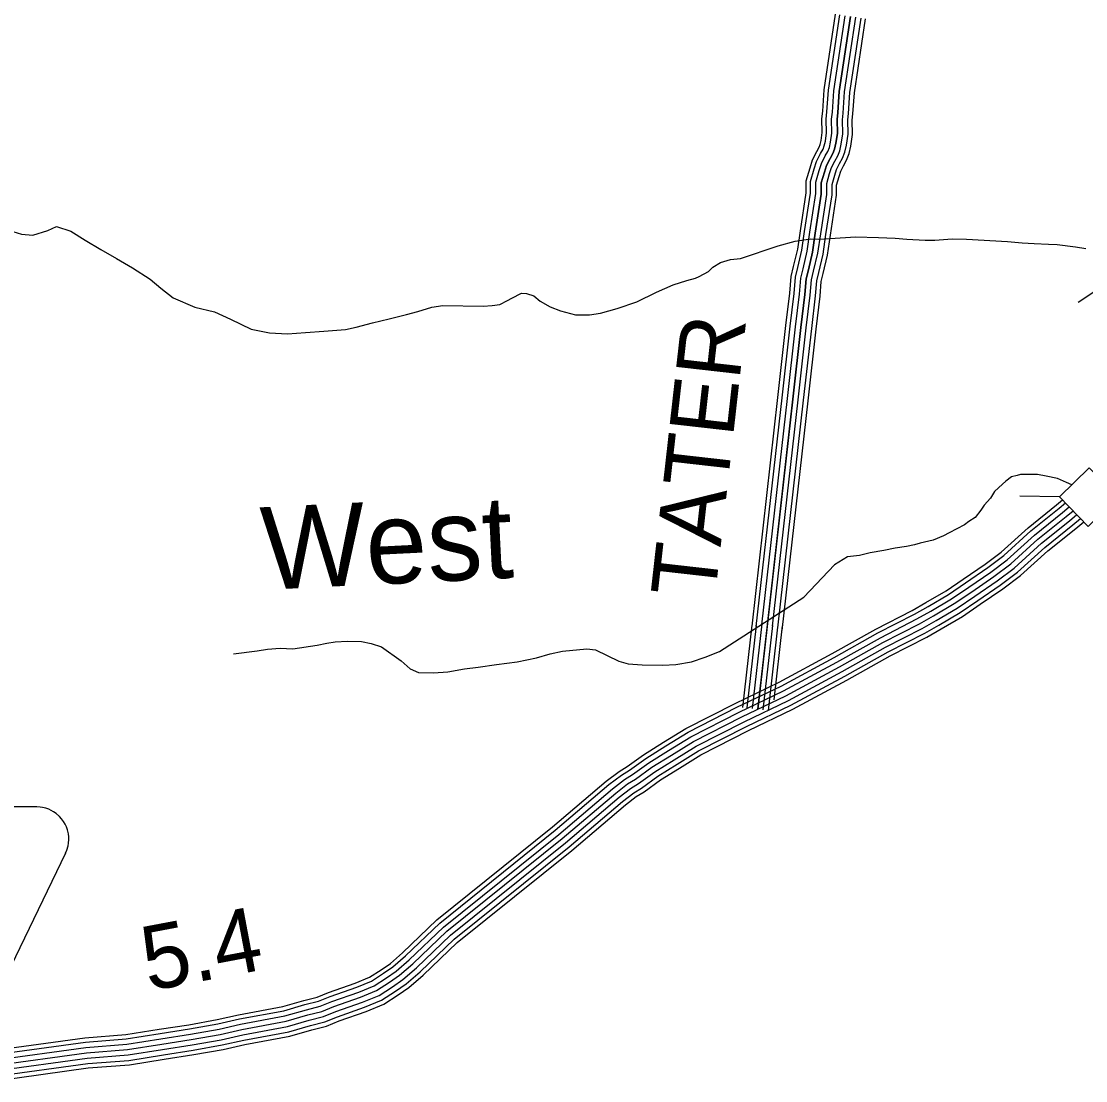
# Model space of a CAD drawing. Extents: x 1788175 to 1969470, y 584502 to 738744.
# Drawn here: x 1882620 to 1888737, y 641060 to 647150 of the extents above; entities that cross this region are included whole.
import ezdxf

# ---------------------------------------------------------------- set-up
doc = ezdxf.new("R2010")
doc.units = 0
for name, color, linetype in [('DESIGN - DRAINAGE - Bridges and Cross Drains Size Text', 7, 'Continuous'), ('DESIGN - ROW - Easement Linework and Patterning', 7, 'Continuous'), ('DESIGN - ROW - Right-of-Way and Easement Labels', 7, 'Continuous'), ('DESIGN - TRAFFIC CONTROL PERMANENT - Signalization', 7, 'Continuous'), ('DESIGN - TRANSPORTATION - Text', 7, 'Continuous'), ('SURVEY - CONTROL with Text', 7, 'Continuous'), ('SURVEY - DRAINAGE - Storm Sewer', 7, 'Continuous'), ('SURVEY - TRANSPORTATION - Roads', 7, 'Continuous')]:
    doc.layers.add(name, color=color, linetype=linetype)

msp = doc.modelspace()

# ---------------------------------------------------------------- linework, layer by layer
at = {"layer": 'DESIGN - ROW - Easement Linework and Patterning'}
for points in [[(1882874.7, 642368.8), (1882880.9, 642386.5), (1882888.9, 642409.7), (1882891.8, 642426.3), (1882893.2, 642446.7), (1882892.8, 642462), (1882890.7, 642479.9), (1882885.4, 642502.3), (1882878.9, 642520.5), (1882872.1, 642535), (1882863.4, 642549.9), (1882851.8, 642565.9), (1882839.2, 642579.8), (1882820.5, 642596.2), (1882805.6, 642606.5), (1882791.7, 642614.2), (1882777.4, 642620.7), (1882761.1, 642626.4), (1882741.4, 642631.1), (1882727.5, 642633.1), (1882708.4, 642634.1), (1881604.1, 642634.1)], [(1882874.7, 642368.8), (1882401.7, 641391.2), (1882386.5, 641370.9), (1882372, 641354.6), (1882358.8, 641341.5), (1882330.7, 641318.4), (1882308.6, 641303.8), (1882284.6, 641291), (1882251.7, 641277.6), (1882214.1, 641267.5), (1882182.4, 641263), (1882147.4, 641261.9), (1882110, 641265.3), (1882069.6, 641274.6), (1882033.7, 641288), (1881998.2, 641307), (1881976.2, 641322.1), (1881946.8, 641347.5), (1881912.2, 641388.3)]]:
    msp.add_lwpolyline(points, dxfattribs=at)
at = {"layer": 'DESIGN - TRANSPORTATION - Text'}
for points in [[(1882545.7, 645950.2), (1882621.6, 645926.4), (1882687.2, 645919.8), (1882772.4, 645947.3), (1882823, 645970.3), (1882904.7, 645943.9), (1882987.8, 645891.3), (1883076.8, 645838), (1883168, 645786.5), (1883259, 645733), (1883360.9, 645668.4), (1883421.8, 645615.9), (1883492.5, 645560.5), (1883617.7, 645507.5), (1883729.5, 645480.1), (1883821.7, 645438.6), (1883940.3, 645380.3), (1884046.7, 645359.4), (1884150.5, 645352.9), (1884253.8, 645360.5), (1884359, 645367.9), (1884482.6, 645377.5), (1884544.3, 645391.4), (1884639.2, 645415.9), (1884734.2, 645440.5), (1884833.1, 645464.7), (1884899.2, 645482.1), (1884980, 645506.1), (1885043.3, 645515.7), (1885274.1, 645512.4), (1885326.8, 645517.1), (1885369.6, 645522.9), (1885414, 645544.5), (1885439.5, 645558), (1885494.7, 645586.6), (1885522.7, 645585.8), (1885565.4, 645571.4), (1885602.6, 645541.5), (1885659.6, 645509.5), (1885719.4, 645485.3), (1885805.5, 645462.5), (1885885.9, 645462.4), (1885949.2, 645472.1), (1886044.3, 645498.6), (1886156.8, 645537.5), (1886270.9, 645592.3), (1886365.7, 645635), (1886444.5, 645659.2), (1886494.3, 645674.2), (1886515.2, 645682.2), (1886570.4, 645710.8), (1886595.1, 645736.4), (1886638.1, 645764.2), (1886696.1, 645780.5), (1886753, 645786.8), (1886827.8, 645811.4), (1886894.5, 645834.8), (1886969.4, 645859.4), (1887068.5, 645885.5), (1887156.3, 645898.7), (1887200.4, 645898.3), (1887269.1, 645901.4), (1887414.7, 645910.7), (1887547, 645907.3), (1887643.1, 645903.6), (1887708.7, 645897), (1887814.7, 645892.2), (1887871, 645892.6), (1887970.1, 645898.6), (1888052.5, 645898.3), (1888288.2, 645884.4), (1888371.7, 645876), (1888441.7, 645872.9), (1888523.7, 645868.6), (1888573.8, 645867.5), (1888678.8, 645852.8), (1888738.3, 645844.8)], [(1888657.4, 644485.9), (1888626.9, 644498.1), (1888575.8, 644521.3), (1888510.8, 644535.2), (1888459.7, 644544.5), (1888413.2, 644544.5), (1888362.1, 644544.5), (1888343.5, 644539.9), (1888311, 644530.6), (1888278.5, 644507.4), (1888259.9, 644488.8), (1888213.5, 644447), (1888190.2, 644409.8), (1888153.1, 644368), (1888134.5, 644340.1), (1888102, 644298.3), (1888064.8, 644275.1), (1888041.6, 644256.5), (1887953.3, 644210), (1887920.8, 644191.4), (1887860.4, 644168.2), (1887786.1, 644149.6), (1887753.5, 644140.3), (1887707.1, 644131.1), (1887642, 644121.8), (1887577, 644107.8), (1887498, 644093.9), (1887437.6, 644080), (1887368, 644070.7), (1887293.6, 644025.4), (1887117.1, 643839.5)], [(1883839.9, 643513.7), (1883975.9, 643531.7), (1884035.9, 643541.7), (1884107.9, 643545.7), (1884179.8, 643543.7), (1884319.8, 643563.7), (1884375.8, 643575.7), (1884423.7, 643583.7), (1884495.7, 643587.6), (1884575.7, 643585.6), (1884631.6, 643573.6), (1884689.6, 643553.6), (1884803.5, 643473.5), (1884855.4, 643427.5), (1884903.4, 643407.5), (1884989.3, 643405.4), (1885071.3, 643411.4), (1885167.3, 643427.4), (1885245.2, 643437.4), (1885351.2, 643453.4), (1885469.2, 643467.4), (1885581.1, 643491.4), (1885659.1, 643513.4), (1885731.1, 643529.3), (1885871.1, 643543.3), (1885921, 643537.3), (1886054.9, 643471.2), (1886106.9, 643457.2), (1886188.8, 643451.2), (1886306.8, 643449.2), (1886382.7, 643453.2), (1886472.7, 643467.2), (1886550.7, 643495.2), (1886632.7, 643527.2), (1887117.1, 643839.5)]]:
    msp.add_lwpolyline(points, dxfattribs=at)
at = {"layer": 'SURVEY - CONTROL with Text'}
for points in [[(1882450.9, 641233.6), (1882985.9, 641307.4), (1883220.7, 641325.2), (1883413.3, 641356.6), (1883582.5, 641382.4), (1883745.4, 641411.7), (1883869.1, 641439.6), (1884122.3, 641487), (1884243.8, 641522.2), (1884319.6, 641541.1), (1884385.9, 641567.6), (1884539.3, 641621.4), (1884621.7, 641655.4), (1884688, 641698.3), (1884741, 641734.9), (1884811.8, 641796.3), (1885009, 641985.4), (1885673.2, 642518.9), (1885982.1, 642781.5), (1886055.5, 642837.6), (1886102.5, 642866.2), (1886196.1, 642933.9), (1886310.7, 643005.5), (1886439.9, 643085.5), (1886722, 643229.4), (1886975, 643350.9), (1887280.6, 643515.5), (1887531.3, 643655.9), (1887740.8, 643763.6), (1887818.8, 643808.4), (1887936, 643876.7), (1888033.3, 643942.8), (1888159.7, 644029.7), (1888251, 644098.1), (1888406, 644239.1), (1888569.4, 644370.2), (1888603.7, 644399)], [(1882453.9, 641209), (1882988.5, 641282.8), (1883223.6, 641300.6), (1883417.2, 641332.1), (1883586.5, 641358), (1883750.3, 641387.5), (1883874, 641415.4), (1884128.1, 641462.9), (1884250.2, 641498.3), (1884327.2, 641517.5), (1884394.5, 641544.4), (1884548.2, 641598.3), (1884633.3, 641633.4), (1884701.7, 641677.8), (1884756.2, 641715.3), (1884828.4, 641778), (1885025.4, 641966.8), (1885688.9, 642499.8), (1885997.6, 642762.2), (1886069.5, 642817.2), (1886116.2, 642845.6), (1886209.9, 642913.4), (1886323.8, 642984.5), (1886452, 643063.9), (1886732.9, 643207.3), (1886986.3, 643328.9), (1887292.5, 643493.9), (1887543, 643634.1), (1887752.7, 643741.8), (1887831.2, 643787), (1887949.2, 643855.8), (1888047.3, 643922.4), (1888174.1, 644009.6), (1888266.7, 644079), (1888422, 644220.3), (1888585, 644351.1), (1888621, 644381.2)], [(1882457.7, 641178.2), (1882991.8, 641252), (1883227.3, 641269.8), (1883422, 641301.5), (1883591.6, 641327.4), (1883756.5, 641357.1), (1883880.3, 641385), (1884135.2, 641432.7), (1884258.3, 641468.4), (1884336.8, 641488), (1884405.4, 641515.4), (1884559.2, 641569.3), (1884647.7, 641605.8), (1884719, 641652), (1884775.2, 641690.8), (1884849.3, 641755.1), (1885045.8, 641943.5), (1885708.7, 642475.9), (1886017, 642738.1), (1886087, 642791.6), (1886133.3, 642819.8), (1886227.2, 642887.6), (1886340.1, 642958.2), (1886467.3, 643036.9), (1886746.7, 643179.5), (1887000.3, 643301.3), (1887307.4, 643466.7), (1887557.7, 643606.7), (1887767.5, 643714.6), (1887846.7, 643760.2), (1887965.7, 643829.5), (1888064.8, 643896.8), (1888192.2, 643984.4), (1888286.5, 644055.1), (1888442.2, 644196.7), (1888604.7, 644327.1), (1888642.7, 644359)], [(1882461.4, 641147.5), (1882995.1, 641221.2), (1883230.9, 641239), (1883426.8, 641270.9), (1883596.7, 641296.8), (1883762.6, 641326.7), (1883886.6, 641354.7), (1884142.4, 641402.5), (1884266.4, 641438.5), (1884346.3, 641458.4), (1884416.3, 641486.4), (1884570.2, 641540.3), (1884662.2, 641578.3), (1884736.2, 641626.2), (1884794.2, 641666.2), (1884870.2, 641732.2), (1885066.3, 641920.2), (1885728.4, 642452), (1886036.5, 642714), (1886104.5, 642766), (1886150.5, 642793.9), (1886244.5, 642861.9), (1886356.5, 642931.9), (1886482.5, 643009.8), (1886760.5, 643151.7), (1887014.4, 643273.6), (1887322.4, 643439.5), (1887572.3, 643579.4), (1887782.3, 643687.4), (1887862.3, 643733.3), (1887982.3, 643803.3), (1888082.3, 643871.3), (1888210.3, 643959.2), (1888306.3, 644031.2), (1888462.3, 644173.2), (1888624.4, 644303.1), (1888664.4, 644336.7)], [(1882465.2, 641116.7), (1882998.4, 641190.3), (1883234.6, 641208.2), (1883431.7, 641240.3), (1883601.8, 641266.2), (1883768.8, 641296.3), (1883892.8, 641324.3), (1884149.6, 641372.3), (1884274.4, 641408.5), (1884355.9, 641428.8), (1884427.2, 641457.3), (1884581.3, 641511.3), (1884676.7, 641550.7), (1884753.4, 641600.5), (1884813.2, 641641.7), (1884891.1, 641709.3), (1885086.8, 641896.9), (1885748.2, 642428.1), (1886056, 642689.8), (1886122, 642740.3), (1886167.7, 642768.1), (1886261.8, 642836.2), (1886372.9, 642905.6), (1886497.7, 642982.8), (1886774.2, 643123.9), (1887028.5, 643246), (1887337.3, 643412.3), (1887587, 643552.1), (1887797.1, 643660.1), (1887877.8, 643706.5), (1887998.8, 643777), (1888099.8, 643845.7), (1888228.4, 643934), (1888326.1, 644007.3), (1888482.5, 644149.6), (1888644, 644279.2), (1888686, 644314.4)], [(1882469, 641085.9), (1883001.7, 641159.5), (1883238.3, 641177.4), (1883436.5, 641209.7), (1883606.9, 641235.6), (1883775, 641265.9), (1883899.1, 641293.9), (1884156.8, 641342.1), (1884282.5, 641378.6), (1884365.4, 641399.3), (1884438.1, 641428.3), (1884592.3, 641482.4), (1884691.1, 641523.1), (1884770.7, 641574.7), (1884832.3, 641617.1), (1884912, 641686.4), (1885107.3, 641873.6), (1885767.9, 642404.2), (1886075.4, 642665.7), (1886139.5, 642714.7), (1886184.8, 642742.3), (1886279.1, 642810.4), (1886389.2, 642879.2), (1886513, 642955.8), (1886788, 643096.2), (1887042.5, 643218.4), (1887352.2, 643385.2), (1887601.6, 643524.8), (1887811.9, 643632.9), (1887893.3, 643679.7), (1888015.4, 643750.8), (1888117.3, 643820.1), (1888246.4, 643908.8), (1888345.8, 643983.4), (1888502.6, 644126), (1888663.7, 644255.2), (1888707.7, 644292.1)], [(1882472.1, 641060.4), (1883004.4, 641133.9), (1883241.3, 641151.8), (1883440.5, 641184.3), (1883611.1, 641210.3), (1883780.1, 641240.7), (1883904.3, 641268.7), (1884162.7, 641317.1), (1884289.2, 641353.7), (1884373.3, 641374.7), (1884447.1, 641404.2), (1884601.5, 641458.3), (1884703.1, 641500.3), (1884785, 641553.3), (1884848, 641596.8), (1884929.4, 641667.4), (1885124.2, 641854.2), (1885784.3, 642384.4), (1886091.6, 642645.7), (1886154.1, 642693.4), (1886199.1, 642720.8), (1886293.5, 642789.1), (1886402.8, 642857.4), (1886525.6, 642933.3), (1886799.4, 643073.1), (1887054.2, 643195.4), (1887364.6, 643362.6), (1887613.8, 643502.1), (1887824.2, 643610.3), (1887906.2, 643657.4), (1888029.1, 643729), (1888131.8, 643798.8), (1888261.4, 643888), (1888362.2, 643963.5), (1888519.3, 644106.5), (1888680, 644235.3), (1888725.7, 644273.7)]]:
    msp.add_lwpolyline(points, dxfattribs=at)
at = {"layer": 'SURVEY - DRAINAGE - Storm Sewer'}
for p, q in [((1888882.9, 645659.1), (1888693.9, 645533.1)), ((1888586.4, 644416.7), (1888359.3, 644419.7))]:
    msp.add_line(p, q, dxfattribs=at)
msp.add_lwpolyline([(1888756.7, 644582.5), (1888586.4, 644416.7), (1888752.2, 644246.5), (1888922.4, 644412.3)], close=True, dxfattribs=at)
at = {"layer": 'SURVEY - TRANSPORTATION - Roads'}
for points in [[(1886819.6, 643672.7), (1886968.3, 644988.2), (1887014.8, 645400.6), (1887036.9, 645587.7), (1887045.4, 645682.5), (1887058.8, 645740.6), (1887082.1, 645839.2), (1887097.7, 645945.8), (1887131, 646163.7), (1887131.1, 646233.5), (1887152.9, 646308.3), (1887167.3, 646353.8), (1887191.5, 646402.1), (1887205.4, 646426.4), (1887211, 646440.8), (1887216.8, 646465.3), (1887223.2, 646510.3), (1887221.4, 646588.5), (1887225.8, 646632.4), (1887234.1, 646756.6), (1887299.1, 647190)], [(1886844.4, 643671.5), (1886992.8, 644985.5), (1887039.3, 645397.8), (1887061.4, 645585.2), (1887069.9, 645678.6), (1887082.9, 645735), (1887106.4, 645834.5), (1887122.2, 645942.1), (1887155.8, 646161.8), (1887155.8, 646229.9), (1887176.6, 646301.1), (1887190.3, 646344.5), (1887213.3, 646390.4), (1887227.8, 646415.8), (1887234.6, 646433.5), (1887241.1, 646460.7), (1887248, 646508.8), (1887246.1, 646587.6), (1887250.4, 646630.4), (1887258.7, 646753.9), (1887323.5, 647186.4)], [(1887384.9, 647177.4), (1887320.4, 646747.3), (1887312.2, 646625.2), (1887308.2, 646585.2), (1887310.1, 646505.1), (1887302, 646449.1), (1887294, 646415.1), (1887284, 646389.1), (1887268, 646361.1), (1887247.9, 646321.1), (1887235.9, 646283.1), (1887217.8, 646221.1), (1887217.7, 646157), (1887183.5, 645932.9), (1887167.4, 645822.9), (1887143.3, 645720.8), (1887131.2, 645668.8), (1887123.1, 645578.8), (1887100.9, 645390.7), (1887054.4, 644978.5), (1886853.1, 643196.2)], [(1886876.6, 643680.3), (1887023.6, 644982), (1887070.1, 645394.2), (1887092.3, 645582), (1887100.5, 645673.7), (1887113.1, 645727.9), (1887136.9, 645828.7), (1887152.8, 645937.5), (1887186.7, 646159.4), (1887186.8, 646225.5), (1887206.2, 646292.1), (1887219.1, 646332.8), (1887240.6, 646375.7), (1887255.9, 646402.4), (1887264.3, 646424.3), (1887271.6, 646454.9), (1887279, 646507), (1887277.2, 646586.4), (1887281.3, 646627.8), (1887289.5, 646750.6), (1887354.2, 647181.9)], [(1886908.1, 643683.3), (1887054.4, 644978.5), (1887100.9, 645390.7), (1887123.1, 645578.8), (1887131.2, 645668.8), (1887143.3, 645720.8), (1887167.4, 645822.9), (1887183.5, 645932.9), (1887217.7, 646157), (1887217.8, 646221.1), (1887235.9, 646283.1), (1887247.9, 646321.1), (1887268, 646361.1), (1887284, 646389.1), (1887294, 646415.1), (1887302, 646449.1), (1887310.1, 646505.1), (1887308.2, 646585.2), (1887312.2, 646625.2), (1887320.4, 646747.3), (1887384.9, 647177.4)], [(1886938.1, 643672.8), (1887085.2, 644975), (1887131.7, 645387.1), (1887153.9, 645575.6), (1887161.9, 645663.9), (1887173.5, 645713.8), (1887197.9, 645817), (1887214.2, 645928.3), (1887248.7, 646154.6), (1887248.8, 646216.6), (1887265.6, 646274.1), (1887276.7, 646309.4), (1887295.3, 646346.4), (1887312, 646375.7), (1887323.7, 646405.9), (1887332.5, 646443.3), (1887341.1, 646503.3), (1887339.2, 646584), (1887343.1, 646622.6), (1887351.2, 646743.9), (1887415.5, 647172.9)], [(1886968.2, 643662.7), (1887116, 644971.6), (1887162.5, 645383.6), (1887184.8, 645572.4), (1887192.6, 645659), (1887203.6, 645706.7), (1887228.3, 645811.2), (1887244.8, 645923.7), (1887279.7, 646152.3), (1887279.8, 646212.2), (1887295.2, 646265), (1887305.6, 646297.7), (1887322.6, 646331.8), (1887340.1, 646362.4), (1887353.4, 646396.7), (1887363, 646437.5), (1887372.2, 646501.4), (1887370.3, 646582.8), (1887374, 646620), (1887382.1, 646740.6), (1887446.2, 647168.4)], [(1886992.4, 643648.2), (1887141.6, 644968.7), (1887188, 645380.6), (1887210.4, 645569.7), (1887218, 645654.9), (1887228.7, 645700.9), (1887253.6, 645806.4), (1887270.2, 645919.9), (1887305.5, 646150.3), (1887305.5, 646208.5), (1887319.8, 646257.6), (1887329.5, 646288), (1887345.3, 646319.7), (1887363.4, 646351.3), (1887378, 646389.1), (1887388.3, 646432.7), (1887398, 646499.9), (1887396, 646581.8), (1887399.7, 646617.9), (1887407.7, 646737.8), (1887471.6, 647164.7)], [(1886822.3, 643199.7), (1886877.2, 643686.2)], [(1886766.9, 643205.9), (1886820.4, 643679.4)], [(1886791.5, 643203.2), (1886845.1, 643677.7)], [(1886853.1, 643196.2), (1886907.9, 643681.5)], [(1886883.9, 643192.7), (1886938.6, 643677.4)], [(1886914.7, 643189.2), (1886968.7, 643667.6)], [(1886947.4, 643250.1), (1886995.5, 643675.4)]]:
    msp.add_lwpolyline(points, dxfattribs=at)

# ---------------------------------------------------------------- texts
at = {"layer": 'DESIGN - DRAINAGE - Bridges and Cross Drains Size Text'}
msp.add_text('West', height=475, rotation=2.81916, dxfattribs=at).set_placement((1884009.9, 643881.3))
at = {"layer": 'DESIGN - ROW - Right-of-Way and Easement Labels'}
msp.add_text('TATER', height=370, rotation=83.55439, dxfattribs=at).set_placement((1886605.1, 643825.1))
at = {"layer": 'DESIGN - TRAFFIC CONTROL PERMANENT - Signalization'}
msp.add_text('5.4', height=369.6, rotation=10.69476, dxfattribs=at).set_placement((1883350.1, 641574.1))

doc.saveas('drawing.dxf')
